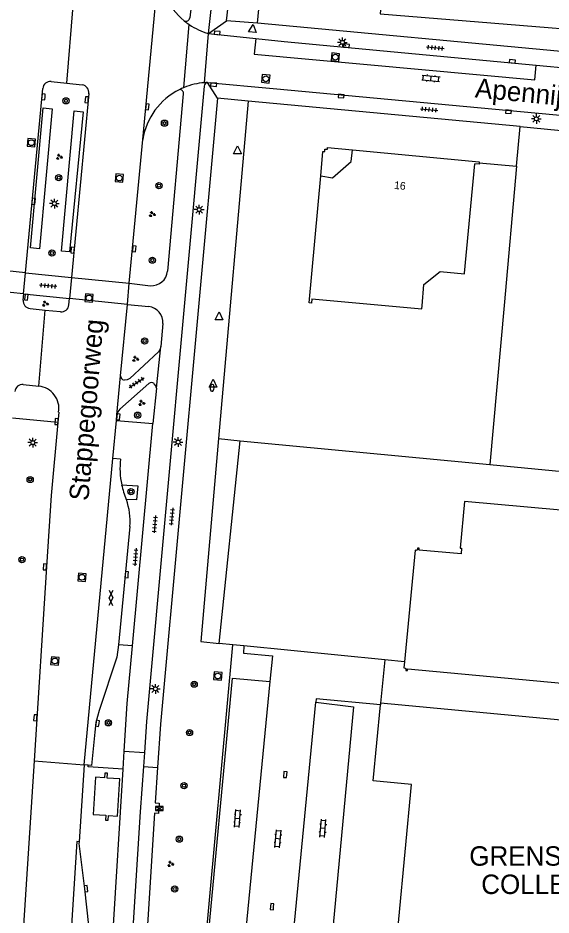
# Model space of a CAD drawing. Extents: x 132994 to 136000, y 393499 to 395512.
# Drawn here: x 133485.2 to 133553.8, y 394800.9 to 394916.3 of the extents above; entities that cross this region are included whole.
import ezdxf

# ---------------------------------------------------------------- set-up
doc = ezdxf.new("R2010")
doc.units = 0
for name, color, linetype in [('gg-afsc-hekwerk', 7, 'Continuous'), ('gg-anno-huisnummerreeks BGT', 7, 'Continuous'), ('gg-anno-openbare ruimte label', 7, 'Continuous'), ('gg-bbg-abri', 7, 'Continuous'), ('gg-bbg-hoofdgebouw', 7, 'Continuous'), ('gg-bbg-onder overbouw', 7, 'Continuous'), ('gg-bbg-pand overbouw', 7, 'Continuous'), ('gg-knt-verharding', 7, 'Continuous'), ('gg-knt-verharding nz', 7, 'Continuous'), ('gt-anno-naam bijzondere bebouwing', 7, 'Continuous'), ('gt-bbg-plantopografie pand', 7, 'Continuous'), ('gt-grn-groengrens', 7, 'Continuous'), ('gt-grn-vlakafsluiter', 7, 'Continuous'), ('gt-grn-weggrens', 7, 'Continuous'), ('gt-symb-boom', 7, 'Continuous'), ('gt-symb-brandkraan', 7, 'Continuous'), ('gt-symb-elektrakast', 7, 'Continuous'), ('gt-symb-gesloten verharding', 7, 'Continuous'), ('gt-symb-groenvak', 7, 'Continuous'), ('gt-symb-klinker verharding', 7, 'Continuous'), ('gt-symb-kolk', 7, 'Continuous'), ('gt-symb-lichtmast', 7, 'Continuous'), ('gt-symb-rioolschacht', 7, 'Continuous'), ('gt-symb-tegel verharding', 7, 'Continuous'), ('gt-symb-waterafsluiter', 7, 'Continuous')]:
    doc.layers.add(name, color=color, linetype=linetype)

# ---------------------------------------------------------------- blocks, each defined once
blk = doc.blocks.new('gt0-LMAST')
at = {"layer": 'gt-symb-lichtmast'}
for p, q in [((-0.18, 0.17), (-0.45, 0.44)), ((0, 0.25), (0, 0.62)), ((0.17, 0.17), (0.44, 0.44)), ((-0.25, 0), (-0.63, 0)), ((-0.18, -0.18), (-0.45, -0.45)), ((0, -0.25), (0, -0.63)), ((0.44, -0.45), (0.17, -0.18)), ((0.25, 0), (0.62, 0))]:
    blk.add_line(p, q, dxfattribs=at)
blk.add_circle((0, 0), 0.25, dxfattribs=at)
blk = doc.blocks.new('gt0-KOLK')
at = {"layer": 'gt-symb-kolk'}
blk.add_lwpolyline([(0, 0), (0.37, 0), (0.37, 0.4), (-0.38, 0.4), (-0.38, 0), (0, 0)], dxfattribs=at)
blk = doc.blocks.new('gt0-KL1')
at = {"layer": 'gt-symb-klinker verharding'}
for p, q in [((-1.15, 0.3), (1.15, 0.3)), ((-1, -0.3), (-1, 0.3)), ((-0.5, 0.3), (-0.5, 0.45)), ((0, -0.3), (0, 0.3)), ((0.5, 0.3), (0.5, 0.45)), ((1, -0.3), (1, 0.3)), ((-1.15, -0.3), (1.15, -0.3)), ((-0.5, -0.45), (-0.5, -0.3)), ((0.5, -0.45), (0.5, -0.3))]:
    blk.add_line(p, q, dxfattribs=at)
blk = doc.blocks.new('gt0-BOOM')
at = {"layer": 'gt-symb-boom'}
for radius in [0.4, 0.2]:
    blk.add_circle((0, 0), radius, dxfattribs=at)
blk = doc.blocks.new('gt0-BR')
at = {"layer": 'gt-symb-brandkraan'}
for centre, radius, start, end in [((-0.24, 0), 0.206, 107.5669, 252.4331), ((0.6, -2.66), 3, 106.892, 107.5669), ((0, -0.69), 0.938, 73.108, 106.892), ((-0.6, -2.66), 3, 72.4331, 73.108), ((0.24, 0), 0.206, 287.567, 72.4331), ((0.6, 2.66), 3, 252.4331, 253.108), ((0, 0.69), 0.938, 253.108, 286.8921), ((-0.6, 2.66), 3, 286.8921, 287.567)]:
    blk.add_arc(centre, radius, start, end, dxfattribs=at)
blk = doc.blocks.new('gt0-WAFSL')
at = {"layer": 'gt-symb-waterafsluiter'}
for p, q in [((-0.5, -0.33), (0, 0.67)), ((0, 0.67), (0.5, -0.33)), ((0.5, -0.33), (-0.5, -0.33))]:
    blk.add_line(p, q, dxfattribs=at)
blk = doc.blocks.new('gt0-RS')
at = {"layer": 'gt-symb-rioolschacht'}
blk.add_lwpolyline([(-0.5, -0.5), (0.5, -0.5), (0.5, 0.5), (-0.5, 0.5)], close=True, dxfattribs=at)
blk.add_circle((0, 0), 0.375, dxfattribs=at)
blk = doc.blocks.new('gt0-TEG1')
at = {"layer": 'gt-symb-tegel verharding'}
for p, q in [((-1.13, 0), (1.12, 0)), ((-0.9, -0.25), (-0.9, 0.25)), ((-0.45, -0.25), (-0.45, 0.25)), ((0, -0.25), (0, 0.25)), ((0.45, -0.25), (0.45, 0.25)), ((0.9, -0.25), (0.9, 0.25))]:
    blk.add_line(p, q, dxfattribs=at)
blk = doc.blocks.new('gt0-EKAST')
at = {"layer": 'gt-symb-elektrakast'}
for p, q in [((-0.5, -0.25), (0.5, 0.25)), ((-0.5, 0.25), (0.5, -0.25))]:
    blk.add_line(p, q, dxfattribs=at)
blk.add_lwpolyline([(0.5, 0.25), (-0.5, 0.25), (-0.5, -0.25), (0.5, -0.25)], close=True, dxfattribs=at)
blk = doc.blocks.new('gt0-GRVAK')
at = {"layer": 'gt-symb-groenvak'}
for p, q in [((-0.11, 0.19), (-0.23, 0.24)), ((-0.18, 0.15), (0.09, 0.15)), ((-0.09, 0.21), (-0.16, 0.32)), ((-0.05, 0.21), (-0.05, 0.39)), ((0, 0.21), (0.06, 0.32)), ((0.01, 0.19), (0.13, 0.24)), ((0.26, -0.05), (0.2, 0.06)), ((0.3, -0.05), (0.3, 0.13)), ((0.35, -0.05), (0.41, 0.06)), ((-0.25, -0.23), (-0.36, -0.18)), ((-0.32, -0.26), (-0.05, -0.26)), ((-0.23, -0.21), (-0.29, -0.1)), ((-0.18, -0.2), (-0.18, -0.02)), ((-0.14, -0.21), (-0.07, -0.1)), ((-0.12, -0.23), (0, -0.18)), ((0.24, -0.07), (0.12, -0.02)), ((0.17, -0.11), (0.44, -0.11)), ((0.37, -0.07), (0.49, -0.02))]:
    blk.add_line(p, q, dxfattribs=at)
blk = doc.blocks.new('gt0-GESVH1')
at = {"layer": 'gt-symb-gesloten verharding'}
for p, q in [((-0.99, -0.26), (0.01, 0.24)), ((0.01, -0.26), (-0.99, 0.24)), ((0.01, 0.24), (1.01, -0.26)), ((1.01, 0.24), (0.01, -0.26))]:
    blk.add_line(p, q, dxfattribs=at)

msp = doc.modelspace()

# ---------------------------------------------------------------- linework, layer by layer
at = {"layer": 'gg-afsc-hekwerk'}
for p, q in [((133607.52, 394907.1), (133516.03, 394915.67)), ((133514.82, 394905.65), (133510.99, 394862.22)), ((133549.34, 394897.27), (133549.81, 394902.35)), ((133544.53, 394897.71), (133549.34, 394897.27)), ((133549.34, 394897.27), (133547.74, 394879.34)), ((133547.74, 394879.34), (133545.91, 394858.86)), ((133510.99, 394862.22), (133513.77, 394861.91)), ((133511.06, 394835.84), (133513.77, 394861.91)), ((133513.77, 394861.91), (133545.91, 394858.86)), ((133545.91, 394858.86), (133556.16, 394857.88)), ((133512.82, 394835.66), (133511.06, 394835.84)), ((133514.27, 394835.52), (133512.82, 394835.66)), ((133532.38, 394833.73), (133514.27, 394835.52)), ((133534.92, 394833.48), (133532.38, 394833.73))]:
    msp.add_line(p, q, dxfattribs=at)
for points in [[(133516.03, 394915.67), (133522.61, 394984.45), (133522.73, 394985.47)], [(133549.81, 394902.35), (133588.06, 394898.65), (133590.71, 394897.52), (133592.98, 394895.73)], [(133502.55, 394776.73), (133502.37, 394776.75), (133503.81, 394795.26), (133509.1, 394794.8), (133512.82, 394835.66)]]:
    msp.add_lwpolyline(points, dxfattribs=at)
at = {"layer": 'gg-bbg-abri'}
msp.add_lwpolyline([(133494.87, 394813.82), (133496.51, 394813.72), (133496.47, 394813.1), (133496.82, 394813.08), (133496.86, 394813.68), (133498, 394813.61), (133498.3, 394818.41), (133496.67, 394818.5), (133496.71, 394819.13), (133496.39, 394819.14), (133496.34, 394818.53), (133495.17, 394818.61), (133494.87, 394813.82)], dxfattribs=at)
at = {"layer": 'gg-bbg-hoofdgebouw'}
for p, q in [((133542.64, 394883.5), (133543.95, 394897.58)), ((133531.84, 394828.15), (133531.82, 394827.94)), ((133584.83, 394823.15), (133531.84, 394828.15))]:
    msp.add_line(p, q, dxfattribs=at)
for points in [[(133528.22, 394899.35), (133544.54, 394897.84), (133544.53, 394897.71)], [(133544.53, 394897.71), (133544.51, 394897.53), (133543.95, 394897.58)], [(133523.01, 394880.19), (133522.96, 394879.64), (133522.65, 394879.67), (133524.15, 394896)], [(133537.17, 394879.3), (133537.42, 394882.02), (133539.5, 394883.7), (133542.64, 394883.4), (133542.64, 394883.5)], [(133523.01, 394880.19), (133537.13, 394878.89), (133537.17, 394879.3)], [(133575.53, 394851.15), (133542.62, 394854.1), (133542.09, 394848.12), (133542.26, 394848.11), (133542.19, 394847.38), (133536.79, 394847.86), (133536.81, 394848.08), (133536.59, 394848.1), (133536.57, 394847.88), (133536.49, 394847.89), (133536.49, 394847.81), (133536.27, 394847.83), (133534.92, 394833.48)], [(133534.92, 394833.48), (133534.84, 394832.68), (133535.05, 394832.66), (133535.05, 394832.58), (133535.12, 394832.57), (133535.11, 394832.36), (133535.32, 394832.34), (133535.34, 394832.55), (133574.97, 394828.9)], [(133541.48, 394774.06), (133542.3, 394783.51), (133535.26, 394784.01), (133535.04, 394781.61), (133522.78, 394782.75), (133523.7, 394792.74), (133533.39, 394791.69), (133535.81, 394817.68), (133530.87, 394818.16), (133531.82, 394827.94)]]:
    msp.add_lwpolyline(points, dxfattribs=at)
at = {"layer": 'gg-bbg-onder overbouw'}
msp.add_lwpolyline([(133524.15, 394896), (133525.67, 394895.78), (133528.08, 394897.85), (133528.22, 394899.35)], dxfattribs=at)
at = {"layer": 'gg-bbg-pand overbouw'}
msp.add_lwpolyline([(133524.15, 394896), (133524.43, 394899.17), (133524.66, 394899.16), (133524.67, 394899.45), (133525.01, 394899.43), (133525.03, 394899.65), (133528.22, 394899.35)], dxfattribs=at)
at = {"layer": 'gg-knt-verharding'}
for p, q in [((133509.7, 394914.33), (133519.38, 394998.22)), ((133512.02, 394915.96), (133521.55, 394998.09)), ((133508.35, 394925.06), (133507.29, 394916.34)), ((133501.26, 394900.69), (133503.45, 394924.16)), ((133516.03, 394915.67), (133512.02, 394915.96)), ((133509.7, 394914.33), (133515.8, 394913.69)), ((133551.86, 394910.27), (133559.81, 394909.53)), ((133489.48, 394908.17), (133491.47, 394907.96)), ((133491.47, 394907.96), (133493.46, 394907.74)), ((133509.16, 394907.55), (133501.74, 394825.79)), ((133486.17, 394883.53), (133488.39, 394907.24)), ((133494.32, 394906.6), (133492.08, 394882.94)), ((133504.46, 394883.76), (133506.49, 394906.56)), ((133510.88, 394906.03), (133503.55, 394825.44)), ((133514.82, 394905.65), (133510.88, 394906.03)), ((133549.81, 394902.35), (133514.82, 394905.65)), ((133499.52, 394882.2), (133501.26, 394900.69)), ((133485.92, 394880.82), (133486.17, 394883.53)), ((133486.17, 394883.53), (133492.08, 394882.94)), ((133492.08, 394882.94), (133491.83, 394880.22)), ((133499.27, 394879.46), (133499.52, 394882.2)), ((133499.52, 394882.2), (133502.24, 394881.87)), ((133485.92, 394880.82), (133485.84, 394880.03)), ((133485.92, 394880.82), (133491.83, 394880.22)), ((133491.75, 394879.4), (133491.83, 394880.22)), ((133486.75, 394878.93), (133488.71, 394878.73)), ((133488.71, 394878.73), (133490.68, 394878.54)), ((133498.4, 394870.28), (133499.27, 394879.46)), ((133499.27, 394879.46), (133502.02, 394879.19)), ((133503.82, 394877.01), (133503.57, 394874.07)), ((133485.88, 394869.16), (133487.89, 394868.95)), ((133497.93, 394865.28), (133498.4, 394870.28)), ((133503.01, 394868.7), (133502.56, 394864.16)), ((133490.35, 394864.26), (133484.5, 394864.82)), ((133490.44, 394865.6), (133490.35, 394864.26)), ((133497.4, 394859.63), (133497.86, 394864.54)), ((133497.86, 394864.54), (133497.93, 394865.28)), ((133497.86, 394864.54), (133502.56, 394864.16)), ((133499.92, 394835.51), (133502.56, 394864.16)), ((133493.73, 394820.2), (133497.4, 394859.63)), ((133498.39, 394859.55), (133497.4, 394859.63)), ((133499.58, 394850.89), (133498.14, 394835.65)), ((133499.92, 394835.51), (133498.14, 394835.65)), ((133499.26, 394828.11), (133499.92, 394835.51)), ((133498.87, 394821.99), (133499.26, 394828.11)), ((133501.74, 394825.79), (133501.46, 394821.8)), ((133503.55, 394825.44), (133503.16, 394819.85)), ((133498.74, 394819.65), (133498.87, 394821.99)), ((133487.29, 394820.72), (133485.62, 394794.73)), ((133487.29, 394820.72), (133493.73, 394820.2)), ((133501.46, 394821.8), (133501.33, 394819.98)), ((133493.73, 394820.2), (133493.07, 394810.3)), ((133494.23, 394820.16), (133493.73, 394820.2)), ((133497.15, 394794.28), (133498.74, 394819.65))]:
    msp.add_line(p, q, dxfattribs=at)
for points in [[(133515.8, 394913.69), (133519.46, 394913.31), (133551.86, 394910.27)], [(133509.56, 394908.02), (133518.03, 394907.28), (133586.3, 394900.93)], [(133503.57, 394874.07), (133503.49, 394873.69), (133503.27, 394873.36), (133499.59, 394869.94), (133499.24, 394869.76), (133498.85, 394869.71)], [(133502.02, 394869.31), (133498.29, 394866), (133498.06, 394865.66), (133497.93, 394865.28)], [(133503.01, 394868.7), (133502.92, 394869.01), (133502.72, 394869.27)], [(133490.35, 394864.26), (133489.48, 394854.86), (133488.86, 394845.68), (133487.29, 394820.72)], [(133498.53, 394856.27), (133500.6, 394856.1), (133500.43, 394854.33), (133499.14, 394854.37)], [(133498.14, 394835.65), (133497.91, 394834.08), (133495.63, 394827.2), (133495.23, 394825.66), (133495.07, 394824.41), (133494.68, 394820.12), (133494.23, 394820.16)], [(133514.27, 394835.52), (133514.19, 394834.6), (133517.96, 394834.23), (133517.61, 394830.92)], [(133509.33, 394794.22), (133512.78, 394831.38), (133517.61, 394830.92)], [(133517.61, 394830.92), (133514, 394793.7), (133509.33, 394794.22)], [(133521.55, 394794.84), (133520.28, 394794.95), (133523.51, 394828.26)], [(133523.51, 394828.26), (133528.35, 394827.69), (133525.28, 394794.54), (133521.55, 394794.84)], [(133531.82, 394827.94), (133523.55, 394828.7), (133523.51, 394828.26)], [(133498.74, 394819.65), (133494.22, 394819.97), (133494.23, 394820.16)], [(133501.33, 394819.98), (133500.91, 394814.17), (133496.65, 394746.06), (133495.22, 394729.17)], [(133503.16, 394819.85), (133502.85, 394815.34), (133503.38, 394815.3), (133503.26, 394813.97), (133502.75, 394814.01), (133498.52, 394746.26), (133497.26, 394731.16)], [(133493.07, 394810.3), (133493.05, 394810.1), (133493.74, 394804.25), (133494.85, 394794.43)]]:
    msp.add_lwpolyline(points, dxfattribs=at)
for centre, radius, start, end in [((133512.1, 394922.7), 8.7, 178.0537, 230.5484), ((133506.81, 394916.41), 0.49, 241.2958, 352.0887), ((133512.03, 394922.6), 8.58, 230.5055, 235.9242), ((133512.1, 394922.69), 8.7, 235.8695, 253.9293), ((133489.4, 394907.16), 1.02, 85.6929, 174.9445), ((133493.26, 394906.69), 1.07, 354.792, 79.299), ((133509.9, 394899.23), 8.81, 112.3216, 116.6094), ((133509.85, 394899.34), 8.69, 94.3002, 112.2558), ((133509.64, 394907.55), 0.478, 99.4398, 179.7604), ((133509.82, 394899.93), 8.1, 91.855, 94.4349), ((133509.85, 394899.33), 8.7, 116.6151, 171.0399), ((133506.02, 394906.64), 0.473, 350.4363, 97.9708), ((133502.33, 394884), 2.14, 267.5229, 353.2948), ((133486.9, 394879.97), 1.05, 176.7074, 261.8432), ((133490.82, 394879.46), 0.935, 261.562, 356.2132), ((133501.83, 394877.19), 2, 354.7557, 84.7465), ((133485.8, 394868.15), 1.01, 85.2383, 173.9788), ((133498.98, 394870.27), 0.578, 179.0056, 256.5082), ((133502.35, 394868.87), 0.549, 47.117, 126.6861), ((133487.57, 394866.07), 2.9, 350.7409, 83.8093), ((133508.14, 394858.34), 9.82, 172.9237, 192.1721), ((133509.67, 394858.76), 11.41, 192.6215, 202.6063), ((133491.17, 394851.58), 8.45, 355.3026, 19.3155)]:
    msp.add_arc(centre, radius, start, end, dxfattribs=at)
at = {"layer": 'gg-knt-verharding nz'}
for points in [[(133515.8, 394913.69), (133515.58, 394911.68), (133551.69, 394908.37), (133551.86, 394910.27)], [(133493.07, 394810.3), (133492.76, 394810.33), (133487.5, 394727.11), (133487.85, 394727.09)]]:
    msp.add_lwpolyline(points, dxfattribs=at)
at = {"layer": 'gt-bbg-plantopografie pand'}
msp.add_lwpolyline([(133536.74, 394971.43), (133531.77, 394916.89), (133577.11, 394913.18), (133584.26, 394991.58), (133630.47, 394987.36), (133632.37, 395008.1), (133620.14, 395009.22), (133619.84, 395005.97), (133569.62, 395010.55), (133569.85, 395013.05), (133528.59, 395016.81), (133528.02, 395010.62)], dxfattribs=at)
at = {"layer": 'gt-grn-groengrens'}
for points in [[(133487.99, 394886.62), (133486.83, 394886.74), (133488.46, 394904.75), (133489.62, 394904.65), (133487.99, 394886.62)], [(133490.8, 394886.34), (133492.42, 394904.37), (133493.6, 394904.25), (133491.82, 394886.24), (133490.8, 394886.34)], [(133510.99, 394862.22), (133508.72, 394836.07), (133511.06, 394835.84)]]:
    msp.add_lwpolyline(points, dxfattribs=at)
at = {"layer": 'gt-grn-vlakafsluiter'}
msp.add_line((133532.38, 394833.73), (133531.84, 394828.15), dxfattribs=at)
at = {"layer": 'gt-grn-weggrens'}
for p, q in [((133491.47, 394907.96), (133492.3, 394917.89)), ((133506.55, 394907.38), (133507.22, 394915.49)), ((133509.7, 394914.33), (133512.02, 394915.96)), ((133509.19, 394908), (133509.7, 394914.33)), ((133510.88, 394906.03), (133509.56, 394908.02)), ((133486.17, 394883.53), (133479.21, 394884.26)), ((133492.08, 394882.94), (133499.52, 394882.2)), ((133485.92, 394880.82), (133478.97, 394881.56)), ((133499.27, 394879.46), (133491.83, 394880.22)), ((133487.89, 394868.95), (133488.71, 394878.73)), ((133503.01, 394868.7), (133503.57, 394874.07)), ((133498.87, 394821.99), (133501.46, 394821.8)), ((133501.33, 394819.98), (133503.16, 394819.85))]:
    msp.add_line(p, q, dxfattribs=at)

# ---------------------------------------------------------------- block references
at = {"layer": 'gt-symb-boom'}
for p in [(133491.39, 394905.67), (133504.05, 394902.8), (133490.45, 394895.78), (133503.34, 394894.75), (133489.57, 394886.1), (133502.49, 394885.16), (133501.49, 394874.75), (133500.61, 394865.22), (133486.77, 394856.93), (133499.73, 394855.37), (133485.72, 394846.61), (133507.87, 394830.59), (133496.84, 394825.62), (133507.27, 394824.37), (133506.56, 394817.52), (133505.95, 394810.65), (133505.36, 394804.24)]:
    msp.add_blockref('gt0-BOOM', p, dxfattribs=at)
at = {"layer": 'gt-symb-brandkraan', "rotation": 84.66555996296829}
msp.add_blockref('gt0-BR', (133510.18, 394868.74), dxfattribs=at)
at = {"layer": 'gt-symb-elektrakast'}
msp.add_blockref('gt0-EKAST', (133503.38, 394814.59), dxfattribs=at)
at = {"layer": 'gt-symb-gesloten verharding', "rotation": 88.91151115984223}
msp.add_blockref('gt0-GESVH1', (133497.16, 394841.69), dxfattribs=at)
at = {"layer": 'gt-symb-groenvak'}
for p in [(133490.5, 394898.45), (133502.45, 394891.08), (133488.7, 394879.55), (133500.31, 394872.45), (133501.1, 394866.78), (133504.82, 394807.45)]:
    msp.add_blockref('gt0-GRVAK', p, dxfattribs=at)
at = {"layer": 'gt-symb-klinker verharding'}
for p, rotation in [((133538.32, 394908.55), -5.334440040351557), ((133513.44, 394813.3), 84.95083353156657), ((133524.42, 394812.04), 84.95083353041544), ((133518.66, 394810.69), 84.95083353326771)]:
    msp.add_blockref('gt0-KL1', p, dxfattribs=dict(at, rotation=rotation))
at = {"layer": 'gt-symb-kolk'}
for p, rotation in [((133510.8, 394914.22), -5.967037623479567), ((133527.44, 394912.56), -5.2203616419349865), ((133548.77, 394910.56), -5.220361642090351), ((133510.36, 394907.56), -4.93498592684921), ((133488.68, 394906.18), 84.66555996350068), ((133494.25, 394905.8), 84.66555996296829), ((133526.78, 394906.48), 174.83669318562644), ((133501.65, 394904.91), -95.625060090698), ((133548.3, 394904.47), 174.89375827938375), ((133487.41, 394892.72), 84.66555996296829), ((133492.42, 394886.43), 84.66555996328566), ((133500.35, 394886.62), 84.66555996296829), ((133486.47, 394880.38), 84.66555996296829), ((133490.36, 394864.38), 86.19612482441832), ((133497.91, 394865.03), -96.4287477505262), ((133488.86, 394845.68), 86.13976132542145), ((133499.39, 394844.67), 84.66555996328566), ((133487.64, 394826.26), 86.4146046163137), ((133495.63, 394825.53), 80.55652508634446), ((133519.78, 394818.94), 84.43197594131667), ((133493.74, 394804.25), -83.5956472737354), ((133518.09, 394801.94), 84.43197594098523)]:
    msp.add_blockref('gt0-KOLK', p, dxfattribs=dict(at, rotation=rotation))
at = {"layer": 'gt-symb-lichtmast'}
for p in [(133526.94, 394913.2), (133551.88, 394903.36), (133489.89, 394892.45), (133508.51, 394891.67), (133487.11, 394861.68), (133505.8, 394861.75), (133502.88, 394829.99)]:
    msp.add_blockref('gt0-LMAST', p, dxfattribs=at)
at = {"layer": 'gt-symb-rioolschacht'}
for p, rotation in [((133526.02, 394911.29), -6.030008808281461), ((133517.08, 394908.51), 84.66555996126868), ((133486.92, 394900.28), 84.66555996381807), ((133498.23, 394895.73), 84.66555996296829), ((133494.34, 394880.3), 84.66555996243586), ((133493.43, 394844.35), 84.66555996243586), ((133489.95, 394833.58), 84.66555996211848), ((133510.91, 394831.64), 84.66555996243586)]:
    msp.add_blockref('gt0-RS', p, dxfattribs=dict(at, rotation=rotation))
at = {"layer": 'gt-symb-tegel verharding'}
for p, rotation in [((133538.89, 394912.5), -5.334440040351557), ((133538.09, 394904.55), -5.334440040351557), ((133489.07, 394881.86), 175.06501407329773), ((133500.47, 394869.4), 32.41844994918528), ((133505, 394852.16), -95.51097695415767), ((133502.81, 394851.17), -94.93498592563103), ((133500.31, 394846.96), -94.93498592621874)]:
    msp.add_blockref('gt0-TEG1', p, dxfattribs=dict(at, rotation=rotation))
at = {"layer": 'gt-symb-waterafsluiter', "rotation": -5.453918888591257}
msp.add_blockref('gt0-WAFSL', (133515.38, 394914.83), dxfattribs=at)
at = {"layer": 'gt-symb-waterafsluiter'}
for p in [(133513.44, 394899.2), (133511.06, 394877.83), (133510.3, 394869.16)]:
    msp.add_blockref('gt0-WAFSL', p, dxfattribs=at)

# ---------------------------------------------------------------- texts
at = {"layer": 'gg-anno-huisnummerreeks BGT'}
msp.add_text('16', height=1, rotation=354.7, dxfattribs=at).set_placement((133533.55, 394894.34))
at = {"layer": 'gg-anno-openbare ruimte label'}
for s, rotation, p in [('Apennijnenweg', 354.5, (133543.92, 394906.12)), ('Stappegoorweg', 85.2, (133494.26, 394854.13))]:
    msp.add_text(s, height=2.5, rotation=rotation, dxfattribs=at).set_placement(p)
at = {"layer": 'gt-anno-naam bijzondere bebouwing'}
for s, p in [('GRENSLAND', (133543.25, 394807.23)), ('COLLEGE', (133544.79, 394803.59))]:
    msp.add_text(s, height=2.5, dxfattribs=at).set_placement(p)

doc.saveas('drawing.dxf')
